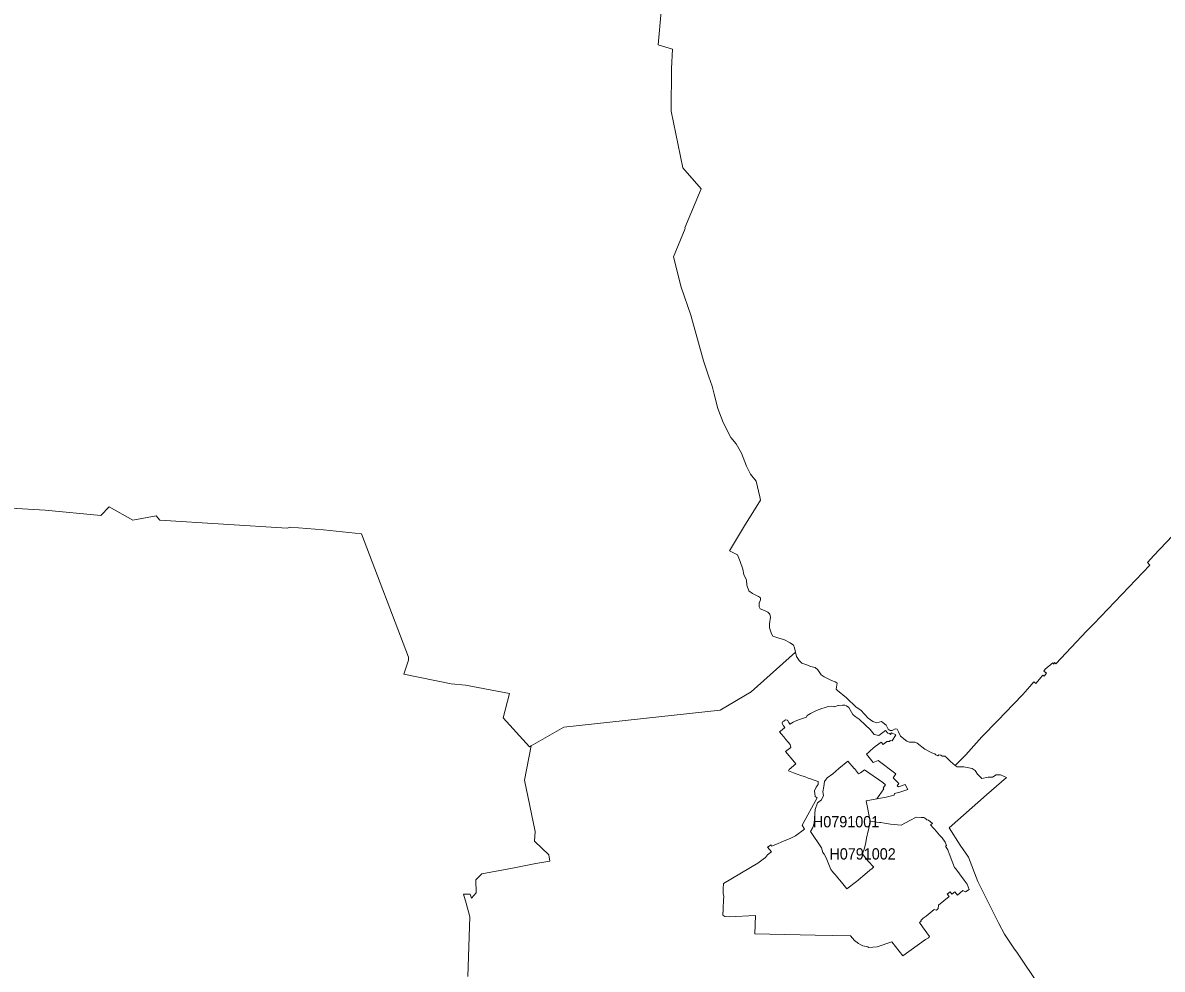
# Model space of a CAD drawing. Extents: x 369010 to 739155, y 6377141 to 6616555.
# Drawn here: x 604611 to 614688, y 6569931 to 6578300 of the extents above; entities that cross this region are included whole.
import ezdxf
from ezdxf.enums import TextEntityAlignment as Align

# ---------------------------------------------------------------- set-up
doc = ezdxf.new("R2010")
doc.units = 0
doc.header["$LTSCALE"] = 40
doc.layers.add('1', color=7, linetype='Continuous', lineweight=13)
doc.layers.add('2', color=7, linetype='Continuous')

msp = doc.modelspace()

# ---------------------------------------------------------------- linework, layer by layer
at = {"layer": '1'}
for points in [[(611123.02, 6573135.12), (611123.69, 6573167.89), (611134.61, 6573197.35), (611134.61, 6573214.07), (611116.57, 6573228.3), (611065.26, 6573253.29), (611032.16, 6573276.3), (611014.95, 6573327.11), (611010.48, 6573372.62), (610987.31, 6573420.78), (610979.04, 6573467.62), (610956.53, 6573536.97), (610933.36, 6573594.89), (610860.87, 6573632.13), (610994.43, 6573851.59), (611136.43, 6574080.15), (611128.49, 6574109.12), (611098.36, 6574248.3), (611048.22, 6574308.05), (611011.97, 6574379.38), (610966.46, 6574494.91), (610920.28, 6574577.66), (610872.78, 6574632.27), (610805.92, 6574766.5), (610759.41, 6574890.29), (610724.49, 6575016.24), (610707.77, 6575086.25), (610677.65, 6575170.33), (610630.15, 6575310.18), (610518.11, 6575713.51), (610435.19, 6575961.93), (610366.01, 6576229.55), (610469.45, 6576482.44), (610467.13, 6576487.57), (610611.12, 6576833.31), (610448.43, 6577018.01), (610345.98, 6577518.83), (610346.98, 6577895.02), (610357.07, 6578067.14), (610230.3, 6578106.7), (610256.11, 6578400.97)], [(610256.11, 6578400.97), (610230.3, 6578106.7), (610357.07, 6578067.14), (610346.98, 6577895.02), (610345.98, 6577518.83), (610448.43, 6577018.01), (610611.12, 6576833.31), (610467.13, 6576487.57), (610469.45, 6576482.44), (610366.01, 6576229.55), (610435.19, 6575961.93), (610518.11, 6575713.51), (610630.15, 6575310.18), (610677.65, 6575170.33), (610707.77, 6575086.25), (610724.49, 6575016.24), (610759.41, 6574890.29), (610805.92, 6574766.5), (610872.78, 6574632.27), (610920.28, 6574577.66), (610966.46, 6574494.91), (611011.97, 6574379.38), (611048.22, 6574308.05), (611098.36, 6574248.3), (611128.49, 6574109.12), (611136.43, 6574080.15), (610994.43, 6573851.59), (610860.87, 6573632.13), (610933.36, 6573594.89), (610956.53, 6573536.97), (610979.04, 6573467.62), (610987.31, 6573420.78), (611010.48, 6573372.62), (611014.95, 6573327.11), (611032.16, 6573276.3), (611065.26, 6573253.29), (611116.57, 6573228.3), (611134.61, 6573214.07), (611134.61, 6573197.35), (611123.69, 6573167.89), (611123.02, 6573135.12), (611133.29, 6573118.41), (611169.37, 6573103.68), (611200.81, 6573086.96), (611217.36, 6573070.91), (611223.82, 6573044.59), (611214.88, 6572984.85), (611215.54, 6572950.26), (611233.08, 6572897.63), (611243.51, 6572875.78), (611305.74, 6572855.92)], [(604404.22, 6574014.28), (604809.87, 6573989.79), (605299.6, 6573944.11), (605373.42, 6574019.08), (605584.76, 6573900.91), (605791.48, 6573941.46), (605823.42, 6573901.57), (606948.35, 6573831.73), (606975.33, 6573839.51), (607271.25, 6573815.01), (607606.4, 6573779.76), (608021.98, 6572691.57), (608022.64, 6572663.93), (607979.61, 6572541.3), (608398.83, 6572455.23), (608526.6, 6572441.83), (608915.86, 6572369.83), (608860.09, 6572152.86), (609091.13, 6571898.64), (609107.19, 6571906.92), (609396.65, 6572070.77), (610779.27, 6572222.2), (611052.85, 6572384.56), (611443.77, 6572733.28), (611434.67, 6572773), (611427.72, 6572797.5), (611398.75, 6572816.69), (611340.33, 6572846.82), (611305.74, 6572855.92), (611243.51, 6572875.78), (611233.08, 6572897.63), (611215.54, 6572950.26), (611214.88, 6572984.85), (611223.82, 6573044.59), (611217.36, 6573070.91), (611200.81, 6573086.96), (611169.37, 6573103.68), (611133.29, 6573118.41), (611123.02, 6573135.12)], [(604809.87, 6573989.79), (604404.22, 6574014.28)], [(608546.46, 6569867.41), (608563.17, 6570394.38), (608531.73, 6570515.69), (608508.56, 6570594.14), (608566.98, 6570595.3), (608579.56, 6570559.39), (608621.27, 6570605.06), (608618.62, 6570720.59), (608671.91, 6570773.22), (608942.51, 6570825.19), (609147.9, 6570864.41), (609255.81, 6570884.93), (609271.86, 6570887.41), (609262.76, 6570942.69), (609136.31, 6571063.35), (609143.76, 6571149.41), (609047.11, 6571604.05), (609107.19, 6571906.92), (609091.13, 6571898.64), (608860.09, 6572152.86), (608915.86, 6572369.83), (608526.6, 6572441.83), (608398.83, 6572455.23), (607979.61, 6572541.3), (608022.64, 6572663.93), (608021.98, 6572691.57), (607606.4, 6573779.76), (607271.25, 6573815.01), (606975.33, 6573839.51), (606948.35, 6573831.73), (605823.42, 6573901.57), (605791.48, 6573941.46), (605584.76, 6573900.91), (605373.42, 6574019.08), (605299.6, 6573944.11), (604809.87, 6573989.79)], [(611305.74, 6572855.92), (611340.33, 6572846.82), (611398.75, 6572816.69), (611427.72, 6572797.5), (611434.67, 6572773), (611443.77, 6572733.28), (611453.04, 6572696.04), (611477.37, 6572660.13), (611501.86, 6572637.62), (611546.05, 6572622.89), (611577, 6572608.66), (611619.87, 6572597.73), (611641.71, 6572579.86), (611670.68, 6572534.18), (611697.65, 6572517.63), (611763.69, 6572484.86), (611796.46, 6572472.61), (611812.51, 6572459.21), (611806.06, 6572407.73), (611815.66, 6572394.99), (611896.59, 6572331.44), (611981.33, 6572247.86), (612023.7, 6572222.2), (612087.25, 6572151.53), (612128.3, 6572120.09), (612164.21, 6572109.83), (612185.39, 6572115.62), (612206.58, 6572120.75), (612247.46, 6572087.98), (612263.51, 6572054.05), (612281.39, 6572043.13), (612300.75, 6572040.48), (612327.07, 6572055.87), (612343.12, 6572052.73), (612357.19, 6572031.54), (612374.57, 6571992.32), (612430.34, 6571948.13), (612454.17, 6571939.03), (612501.01, 6571939.03), (612521.53, 6571930.09), (612588.89, 6571877.46), (612652.12, 6571844.03), (612675.95, 6571835.09), (612685.55, 6571826.15), (612703.42, 6571819.04), (612711.2, 6571827.97), (612729.74, 6571822.35), (612743.31, 6571814.57), (612765.16, 6571814.57), (612781.87, 6571802.98), (612815.14, 6571767.73), (612856.35, 6571731.15), (612952.17, 6571826.82), (613094.18, 6571984.71), (613233.37, 6572130.35), (613372.39, 6572273.68), (613455.14, 6572359.57), (613516.21, 6572430.9), (613552.13, 6572471.29), (613570, 6572458.88), (613631.24, 6572530.37), (613643.48, 6572521.77), (613665.5, 6572549.07), (613641.5, 6572567.94), (613653.42, 6572583.67), (613719.45, 6572639.27), (613726.9, 6572628.35), (613735.51, 6572643.08), (613746.76, 6572632.16), (613881.65, 6572776.64), (614022.99, 6572923.61), (614084.22, 6572986.5), (614578.91, 6573504.36), (614557.07, 6573528.2), (614615.49, 6573590.26), (614892.71, 6573882.21)], [(614892.71, 6573882.21), (614615.49, 6573590.26), (614557.07, 6573528.2), (614578.91, 6573504.36), (614084.22, 6572986.5), (614022.99, 6572923.61), (613881.65, 6572776.64), (613746.76, 6572632.16), (613735.51, 6572643.08), (613726.9, 6572628.35), (613719.45, 6572639.27), (613653.42, 6572583.67), (613641.5, 6572567.94), (613665.5, 6572549.07), (613643.48, 6572521.77), (613631.24, 6572530.37), (613570, 6572458.88), (613552.13, 6572471.29), (613516.21, 6572430.9), (613455.14, 6572359.57), (613372.39, 6572273.68), (613233.37, 6572130.35), (613094.18, 6571984.71), (612952.17, 6571826.82), (612856.35, 6571731.15), (612874.72, 6571721.22), (612933.8, 6571721.72), (613006.29, 6571705.67), (613034.6, 6571688.45), (613055.78, 6571655.68), (613091.69, 6571617.12), (613148.46, 6571630.03), (613188.35, 6571630.69), (613219.13, 6571648.57), (613257.7, 6571649.89), (613310.99, 6571627.38), (613133.07, 6571472.64), (612804.71, 6571181.85), (612900.7, 6571027.1), (612974.52, 6570921.84), (613057.93, 6570706.85), (613244.45, 6570334.47), (613294.6, 6570241.29), (613377.02, 6570116.83), (613407.15, 6570072.47), (613600.12, 6569786.81)], [(611443.77, 6572733.28), (611052.85, 6572384.56), (610779.27, 6572222.2), (609396.65, 6572070.77), (609107.19, 6571906.92), (609047.11, 6571604.05), (609143.76, 6571149.41), (609136.31, 6571063.35), (609262.76, 6570942.69), (609271.86, 6570887.41), (609255.81, 6570884.93), (609147.9, 6570864.41), (608942.51, 6570825.19), (608671.91, 6570773.22), (608618.62, 6570720.59), (608621.27, 6570605.06), (608579.56, 6570559.39), (608566.98, 6570595.3), (608508.56, 6570594.14), (608531.73, 6570515.69), (608563.17, 6570394.38), (608546.46, 6569867.41)], [(613188.35, 6571630.69), (613148.46, 6571630.03), (613091.69, 6571617.12), (613055.78, 6571655.68), (613034.6, 6571688.45), (613006.29, 6571705.67), (612933.8, 6571721.72), (612874.72, 6571721.22), (612856.35, 6571731.15), (612815.14, 6571767.73), (612781.87, 6571802.98), (612765.16, 6571814.57), (612743.31, 6571814.57), (612729.74, 6571822.35), (612711.2, 6571827.97), (612703.42, 6571819.04), (612685.55, 6571826.15), (612675.95, 6571835.09), (612652.12, 6571844.03), (612588.89, 6571877.46), (612521.53, 6571930.09), (612501.01, 6571939.03), (612454.17, 6571939.03), (612430.34, 6571948.13), (612374.57, 6571992.32), (612357.19, 6572031.54), (612343.12, 6572052.73), (612327.07, 6572055.87), (612300.75, 6572040.48), (612281.39, 6572043.13), (612263.51, 6572054.05), (612247.46, 6572087.98), (612206.58, 6572120.75), (612185.39, 6572115.62), (612164.21, 6572109.83), (612128.3, 6572120.09), (612087.25, 6572151.53), (612023.7, 6572222.2), (611981.33, 6572247.86), (611896.59, 6572331.44), (611815.66, 6572394.99), (611806.06, 6572407.73), (611812.51, 6572459.21), (611796.46, 6572472.61), (611763.69, 6572484.86), (611697.65, 6572517.63), (611670.68, 6572534.18), (611641.71, 6572579.86), (611619.87, 6572597.73), (611577, 6572608.66), (611546.05, 6572622.89), (611501.86, 6572637.62), (611477.37, 6572660.13), (611453.04, 6572696.04), (611443.77, 6572733.28)], [(612282.21, 6571952.93), (612299.1, 6571949.12), (612332.86, 6572002.42), (612294.46, 6572021.45), (612284.7, 6572006.39), (612279.9, 6572014.83), (612263.02, 6572018.47), (612239.68, 6572043.29), (612181.42, 6571996.29), (612141.21, 6572006.72), (612103.97, 6572049.91), (612064.08, 6572090.13), (612006.65, 6572141.6), (611973.22, 6572166.76), (611952.2, 6572184.63), (611915.79, 6572246.2), (611897.25, 6572258.78), (611880.21, 6572266.89), (611861.17, 6572267.06), (611829.06, 6572263.25), (611824.43, 6572263.41), (611793.65, 6572254.97), (611793.15, 6572251.17), (611764.52, 6572256.3), (611732.41, 6572254.15), (611698.15, 6572243.72), (611676.47, 6572236.6), (611630.46, 6572218.89), (611577.66, 6572191.92), (611547.54, 6572175.53), (611541.09, 6572160.64), (611506.5, 6572149.05), (611480.02, 6572138.96), (611442.61, 6572124.23), (611425.57, 6572114.63), (611394.95, 6572097.08), (611384.85, 6572112.64), (611373.27, 6572132.67), (611370.12, 6572134.65), (611355.06, 6572135.31), (611342.15, 6572125.22), (611329.74, 6572119.1), (611326.59, 6572108.67), (611327.09, 6572102.38), (611339.01, 6572084.17), (611350.1, 6572067.95), (611326.76, 6572048.26), (611304.09, 6572029.06)], [(611614.24, 6571509.38), (611626.49, 6571541.16), (611646.68, 6571564.99), (611645.36, 6571591.3), (611610.76, 6571602.89), (611585.61, 6571611.33), (611557.14, 6571621.26), (611529.01, 6571631.02), (611482.5, 6571647.57), (611467.77, 6571653.7), (611428.05, 6571668.1), (611382.7, 6571684.65), (611388.33, 6571698.38), (611447.91, 6571748.2), (611434.83, 6571762.6), (611357.87, 6571855.45), (611403.39, 6571893.02), (611399.09, 6571916.68), (611379.39, 6571939.85), (611359.86, 6571962.53), (611340.5, 6571985.2), (611321.13, 6572008.54), (611304.09, 6572029.06), (611326.76, 6572048.26), (611350.1, 6572067.95), (611339.01, 6572084.17), (611327.09, 6572102.38), (611326.59, 6572108.67), (611329.74, 6572119.1), (611342.15, 6572125.22), (611355.06, 6572135.31), (611370.12, 6572134.65), (611373.27, 6572132.67), (611384.85, 6572112.64), (611394.95, 6572097.08), (611425.57, 6572114.63), (611442.61, 6572124.23), (611480.02, 6572138.96), (611506.5, 6572149.05), (611541.09, 6572160.64), (611547.54, 6572175.53), (611577.66, 6572191.92), (611630.46, 6572218.89), (611676.47, 6572236.6), (611698.15, 6572243.72), (611732.41, 6572254.15), (611764.52, 6572256.3), (611793.15, 6572251.17), (611793.65, 6572254.97), (611824.43, 6572263.41), (611829.06, 6572263.25), (611861.17, 6572267.06), (611880.21, 6572266.89), (611897.25, 6572258.78), (611915.79, 6572246.2), (611952.2, 6572184.63), (611973.22, 6572166.76), (612006.65, 6572141.6), (612064.08, 6572090.13), (612103.97, 6572049.91), (612141.21, 6572006.72), (612181.42, 6571996.29), (612239.68, 6572043.29), (612263.02, 6572018.47), (612279.9, 6572014.83), (612284.7, 6572006.39), (612294.46, 6572021.45), (612332.86, 6572002.42), (612299.1, 6571949.12), (612282.21, 6571952.93), (612276.59, 6571944.99), (612254.08, 6571944.82), (612220.98, 6571917.01), (612201.95, 6571939.52), (612150.8, 6571899.64), (612106.95, 6571864.88), (612093.04, 6571849.49), (612072.02, 6571834.1), (612133.1, 6571757.97), (612175.63, 6571776.01), (612330.87, 6571658.5), (612308.36, 6571623.91), (612360.33, 6571572.77), (612343.95, 6571553.4), (612356.03, 6571542.98), (612415.61, 6571563.5), (612437.46, 6571519.64), (612367.95, 6571495.97), (612319.95, 6571484.55), (612316.64, 6571470.15), (612282.88, 6571460.39), (612246.8, 6571453.27), (612164.71, 6571438.21)], [(611304.09, 6572029.06), (611321.13, 6572008.54), (611340.5, 6571985.2), (611359.86, 6571962.53), (611379.39, 6571939.85), (611399.09, 6571916.68), (611403.39, 6571893.02), (611357.87, 6571855.45), (611434.83, 6571762.6), (611447.91, 6571748.2), (611388.33, 6571698.38), (611382.7, 6571684.65), (611428.05, 6571668.1), (611467.77, 6571653.7), (611482.5, 6571647.57), (611529.01, 6571631.02), (611557.14, 6571621.26), (611585.61, 6571611.33), (611610.76, 6571602.89), (611645.36, 6571591.3), (611646.68, 6571564.99), (611626.49, 6571541.16), (611614.24, 6571509.38), (611617.88, 6571457.41), (611635.76, 6571447.15), (611504.51, 6571204.52), (611523.21, 6571170.26), (611445.1, 6571110.51), (611404.55, 6571088.5), (611338.51, 6571062.19), (611270.16, 6571035.04), (611232.42, 6571019.98), (611228.78, 6571029.42), (611198.66, 6571009.23), (611231.43, 6570968.35), (611223.32, 6570962.55), (611197.17, 6570943.35), (611178.3, 6570919.85), (611157.78, 6570902.64), (611134.28, 6570885.76), (611110.78, 6570868.88), (610808.9, 6570690.3), (610806.08, 6570641.14), (610803.77, 6570599.44), (610812.04, 6570573.29), (610806.91, 6570541.84), (610805.26, 6570470.68), (610805.75, 6570434.26), (610801.28, 6570435.09), (610803.44, 6570409.77), (610819.99, 6570396.03), (610858.22, 6570395.37), (611091.74, 6570405.3), (611085.46, 6570244.93), (611218.85, 6570241.78), (611618.54, 6570232.18), (611932.01, 6570225.07), (611966.27, 6570184.35), (612001.69, 6570156.88), (612021.55, 6570146.29), (612039.59, 6570138.51), (612085.43, 6570127.42), (612090.56, 6570123.28), (612168.35, 6570130.07), (612296.61, 6570172.44), (612394.1, 6570049.96), (612595.68, 6570193.13), (612622.49, 6570209.84), (612629.44, 6570220.93), (612569.36, 6570304.34), (612540.57, 6570344.4), (612556.79, 6570357.14), (612552.15, 6570363.1), (612574.99, 6570382.13), (612599.65, 6570399.84), (612669.99, 6570458.76), (612691.01, 6570453.46), (612707.56, 6570466.37), (612709.38, 6570496.66), (612804.88, 6570574.28), (612787.66, 6570595.96), (612811.66, 6570615.16), (612827.55, 6570594.64), (612854.53, 6570615.33), (612878.86, 6570587.19), (612926.19, 6570627.57), (612947.71, 6570616.15), (612980.81, 6570635.52), (612962.27, 6570682.19), (612937.11, 6570717.11), (612895.08, 6570775.53), (612864.29, 6570817.9), (612851.88, 6570830.98), (612835.49, 6570868.55), (612805.37, 6570954.77), (612796.1, 6570977.95), (612791.8, 6570986.72), (612772.93, 6571019.49), (612780.71, 6571025.61), (612767.31, 6571055.73)], [(612767.31, 6571055.73), (612741.16, 6571091.32), (612719.15, 6571117.8), (612673.63, 6571170.26), (612665.69, 6571179.69), (612639.37, 6571206.84), (612655.59, 6571219.75), (612619.84, 6571247.72), (612606.6, 6571252.52), (612598.99, 6571261.12), (612578.8, 6571271.22), (612556.29, 6571272.54), (612513.59, 6571274.69), (612455.5, 6571246.23), (612379.86, 6571204.19), (612286.19, 6571212.96), (612233.23, 6571222.39), (612198.8, 6571227.19), (612189.2, 6571227.19), (612162.06, 6571231.99), (612104.3, 6571240.6), (612100.82, 6571218.59), (612097.02, 6571196.91), (612092.22, 6571176.05), (612087.58, 6571155.86), (612073.51, 6571090.16), (612065.57, 6571050.77), (612056.3, 6571000.12), (612038.26, 6570950.8), (612052.83, 6570931.77), (612064.74, 6570915.88), (612087.09, 6570886.59), (612138.72, 6570834.62), (612132.76, 6570828.99), (612122.83, 6570822.87), (612103.64, 6570806.81), (612037.1, 6570749.55), (612022.87, 6570737.8), (611998.04, 6570718.1), (611984.64, 6570707.02), (611900.23, 6570641.48), (611851.41, 6570700.4), (611833.53, 6570720.92), (611819.8, 6570737.8), (611806.39, 6570754.18), (611792.49, 6570770.73), (611779.41, 6570786.13), (611771.63, 6570795.39), (611758.89, 6570811.45), (611715.53, 6570915.55), (611697.32, 6570948.98), (611685.57, 6570963.88), (611675.97, 6571002.94), (611576.67, 6571147.59), (611597.03, 6571183.5), (611610.76, 6571221.07), (611618.54, 6571343.87), (611640.89, 6571400.81), (611675.64, 6571430.27), (611692.85, 6571467.51), (611688.06, 6571500.94), (611695.34, 6571547.94), (611701.79, 6571589.65), (611723.97, 6571623.58), (611773.79, 6571659.66), (611827.41, 6571704.51), (611908.67, 6571771.21), (611964.12, 6571705.67), (611965.44, 6571706.49), (612002.18, 6571659.82), (612018.9, 6571667.6), (612053.82, 6571694.25), (612218.66, 6571582.7), (612241.83, 6571560.52), (612220.98, 6571534.54), (612226.61, 6571524.61), (612164.71, 6571438.21), (612246.8, 6571453.27), (612282.88, 6571460.39), (612316.64, 6571470.15), (612319.95, 6571484.55), (612367.95, 6571495.97), (612437.46, 6571519.64), (612415.61, 6571563.5), (612356.03, 6571542.98), (612343.95, 6571553.4), (612360.33, 6571572.77), (612308.36, 6571623.91), (612330.87, 6571658.5), (612175.63, 6571776.01), (612133.1, 6571757.97), (612072.02, 6571834.1), (612093.04, 6571849.49), (612106.95, 6571864.88), (612150.8, 6571899.64), (612201.95, 6571939.52), (612220.98, 6571917.01), (612254.08, 6571944.82), (612276.59, 6571944.99), (612282.21, 6571952.93)], [(613600.12, 6569786.81), (613407.15, 6570072.47), (613377.02, 6570116.83), (613294.6, 6570241.29), (613244.45, 6570334.47), (613057.93, 6570706.85), (612974.52, 6570921.84), (612900.7, 6571027.1), (612804.71, 6571181.85), (613133.07, 6571472.64), (613310.99, 6571627.38), (613257.7, 6571649.89), (613219.13, 6571648.57), (613188.35, 6571630.69)], [(612164.71, 6571438.21), (612071.03, 6571420.01), (612104.3, 6571240.6), (612162.06, 6571231.99), (612189.2, 6571227.19), (612198.8, 6571227.19), (612233.23, 6571222.39), (612286.19, 6571212.96), (612379.86, 6571204.19), (612455.5, 6571246.23), (612513.59, 6571274.69), (612556.29, 6571272.54), (612578.8, 6571271.22), (612598.99, 6571261.12), (612606.6, 6571252.52), (612619.84, 6571247.72), (612655.59, 6571219.75), (612639.37, 6571206.84), (612665.69, 6571179.69), (612673.63, 6571170.26), (612719.15, 6571117.8), (612741.16, 6571091.32), (612767.31, 6571055.73), (612780.71, 6571025.61), (612772.93, 6571019.49), (612791.8, 6570986.72), (612796.1, 6570977.95), (612805.37, 6570954.77), (612835.49, 6570868.55), (612851.88, 6570830.98), (612864.29, 6570817.9), (612895.08, 6570775.53), (612937.11, 6570717.11), (612962.27, 6570682.19), (612980.81, 6570635.52), (612947.71, 6570616.15), (612926.19, 6570627.57), (612878.86, 6570587.19), (612854.53, 6570615.33), (612827.55, 6570594.64), (612811.66, 6570615.16), (612787.66, 6570595.96), (612804.88, 6570574.28), (612709.38, 6570496.66), (612707.56, 6570466.37), (612691.01, 6570453.46), (612669.99, 6570458.76), (612599.65, 6570399.84), (612574.99, 6570382.13), (612552.15, 6570363.1), (612556.79, 6570357.14), (612540.57, 6570344.4), (612569.36, 6570304.34), (612629.44, 6570220.93), (612622.49, 6570209.84), (612595.68, 6570193.13), (612394.1, 6570049.96), (612296.61, 6570172.44), (612168.35, 6570130.07), (612090.56, 6570123.28), (612085.43, 6570127.42), (612039.59, 6570138.51), (612021.55, 6570146.29), (612001.69, 6570156.88), (611966.27, 6570184.35), (611932.01, 6570225.07), (611618.54, 6570232.18), (611218.85, 6570241.78), (611085.46, 6570244.93), (611091.74, 6570405.3), (610858.22, 6570395.37), (610819.99, 6570396.03), (610803.44, 6570409.77), (610801.28, 6570435.09), (610805.75, 6570434.26), (610805.26, 6570470.68), (610806.91, 6570541.84), (610812.04, 6570573.29), (610803.77, 6570599.44), (610806.08, 6570641.14), (610808.9, 6570690.3), (611110.78, 6570868.88), (611134.28, 6570885.76), (611157.78, 6570902.64), (611178.3, 6570919.85), (611197.17, 6570943.35), (611223.32, 6570962.55), (611231.43, 6570968.35), (611198.66, 6571009.23), (611228.78, 6571029.42), (611232.42, 6571019.98), (611270.16, 6571035.04), (611338.51, 6571062.19), (611404.55, 6571088.5), (611445.1, 6571110.51), (611523.21, 6571170.26), (611504.51, 6571204.52), (611635.76, 6571447.15), (611617.88, 6571457.41), (611614.24, 6571509.38)]]:
    msp.add_lwpolyline(points, dxfattribs=at)
msp.add_lwpolyline([(612104.3, 6571240.6), (612071.03, 6571420.01), (612164.71, 6571438.21), (612226.61, 6571524.61), (612220.98, 6571534.54), (612241.83, 6571560.52), (612218.66, 6571582.7), (612053.82, 6571694.25), (612018.9, 6571667.6), (612002.18, 6571659.82), (611965.44, 6571706.49), (611964.12, 6571705.67), (611908.67, 6571771.21), (611827.41, 6571704.51), (611773.79, 6571659.66), (611723.97, 6571623.58), (611701.79, 6571589.65), (611695.34, 6571547.94), (611688.06, 6571500.94), (611692.85, 6571467.51), (611675.64, 6571430.27), (611640.89, 6571400.81), (611618.54, 6571343.87), (611610.76, 6571221.07), (611597.03, 6571183.5), (611576.67, 6571147.59), (611675.97, 6571002.94), (611685.57, 6570963.88), (611697.32, 6570948.98), (611715.53, 6570915.55), (611758.89, 6570811.45), (611771.63, 6570795.39), (611779.41, 6570786.13), (611792.49, 6570770.73), (611806.39, 6570754.18), (611819.8, 6570737.8), (611833.53, 6570720.92), (611851.41, 6570700.4), (611900.23, 6570641.48), (611984.64, 6570707.02), (611998.04, 6570718.1), (612022.87, 6570737.8), (612037.1, 6570749.55), (612103.64, 6570806.81), (612122.83, 6570822.87), (612132.76, 6570828.99), (612138.72, 6570834.62), (612087.09, 6570886.59), (612064.74, 6570915.88), (612052.83, 6570931.77), (612038.26, 6570950.8), (612056.3, 6571000.12), (612065.57, 6571050.77), (612073.51, 6571090.16), (612087.58, 6571155.86), (612092.22, 6571176.05), (612097.02, 6571196.91), (612100.82, 6571218.59)], close=True, dxfattribs=at)

# ---------------------------------------------------------------- texts
at = {"layer": '2', "width": 0.95}
for s, p in [('H0791001', (611892.12, 6571185.39)), ('H0791002', (612038.26, 6570900.8))]:
    msp.add_text(s, height=100, dxfattribs=at).set_placement(p, align=Align.CENTER)

doc.saveas('drawing.dxf')
